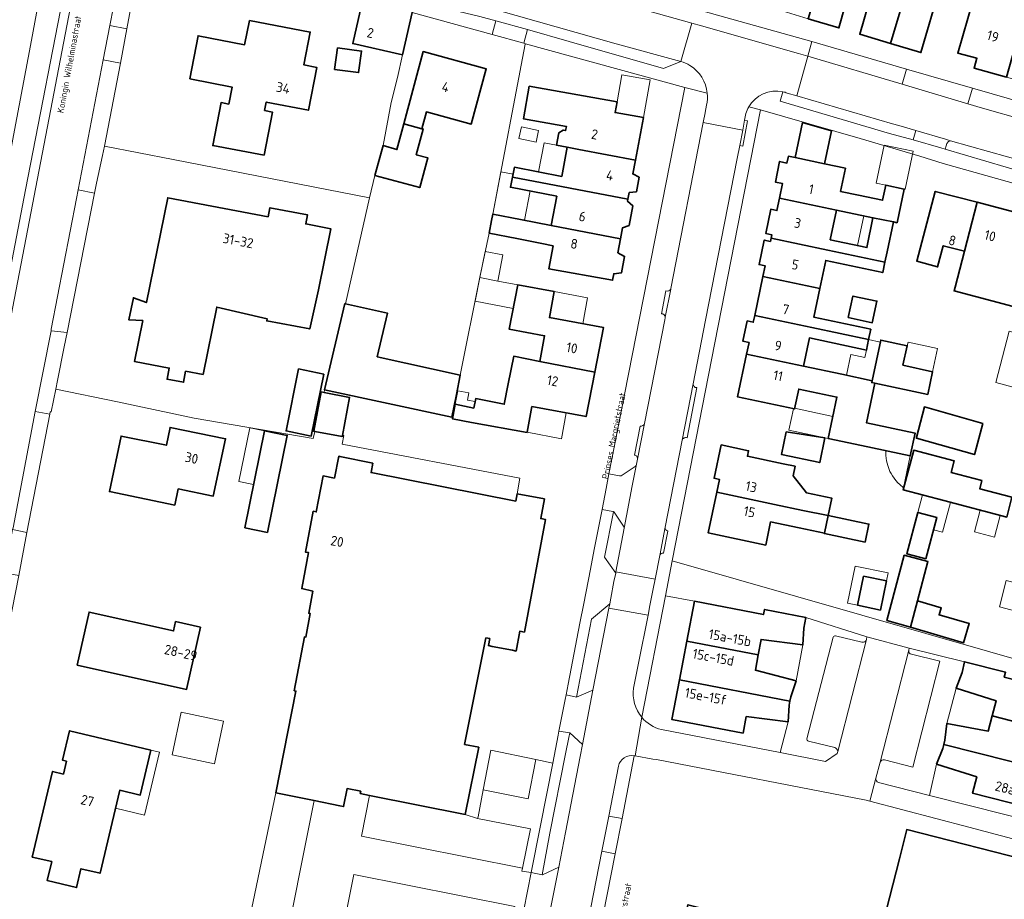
# Model space of a CAD drawing. Header units: metres. Extents: x 149984 to 156489, y 469398 to 478068.
# Tile 497 of 656: x 154253 to 154388, y 473183 to 473304. Entities that reach past the tile are written whole.
import ezdxf
from ezdxf.enums import TextEntityAlignment as Align

# ---------------------------------------------------------------- set-up
doc = ezdxf.new("R2010")
doc.units = ezdxf.units.M
doc.header["$LTSCALE"] = 0.75
for name, color, linetype, lineweight in [('B-WE-GR-STRUIK-GV', 252, 'Continuous', 13), ('B-WE-OG-BEBOUWING-GV', 6, 'Continuous', 35), ('B-WE-OG-BEBOUWING-T18', 1, 'Continuous', 18), ('B-WE-OG-BEBOUWING_LUIFEL-GV', 6, 'Continuous', 18), ('B-WE-OG-BEBOUWING_OVERBOUWING-GV', 6, 'Continuous', 18), ('B-WE-OG-TERREIN_ERF-GV', 252, 'Continuous', 18), ('B-WE-OG-TERREIN_OEVER-GV', 252, 'Continuous', 18), ('B-WE-OG-TOPOGRAFIE-T18', 7, 'Continuous', 18), ('B-WE-OG-WATER-GV', 252, 'Continuous', 18), ('B-WE-VH-OPENVERHARDING_BETONSTRAATSTEEN-GV', 252, 'Continuous', 18), ('B-WE-VH-OPENVERHARDING_STRAATBAKSTEEN-GV', 252, 'Continuous', 18), ('B-WE-VH-OPENVERHARDING_TEGEL-GV', 252, 'Continuous', 18)]:
    doc.layers.add(name, color=color, linetype=linetype, lineweight=lineweight)
doc.styles.add('NLCS-ISO-M500-T18', font='NLCS-ISO.ttf', dxfattribs={"height": 0.9})
doc.styles.add('NLCS-ISO-M750-T18', font='NLCS-ISO.ttf', dxfattribs={"height": 1.35})

msp = doc.modelspace()

# ---------------------------------------------------------------- linework, layer by layer
at = {"layer": 'B-WE-GR-STRUIK-GV', "flags": 128}
for points in [[(154358.022, 473293.822), (154357.65, 473292.53), (154372.714, 473288.105), (154375.939, 473287.198), (154376.296, 473288.492), (154373.967, 473289.178), (154373.109, 473289.429), (154359.953, 473293.279)], [(154359.953, 473293.279), (154358.635, 473293.646)]]:
    msp.add_lwpolyline(points, dxfattribs=at)
at = {"layer": 'B-WE-GR-STRUIK-GV'}
msp.add_lwpolyline([(154358.635, 473293.646, 0.039199), (154358.022, 473293.822)], format="xyb", dxfattribs=at)
at = {"layer": 'B-WE-GR-STRUIK-GV', "flags": 128}
msp.add_lwpolyline([(154381.082, 473287.092), (154380.814, 473286.968), (154380.579, 473286.703), (154380.459, 473286.37), (154380.336, 473285.953), (154391.544, 473282.642), (154391.806, 473283.276), (154391.816, 473283.733), (154391.667, 473284.104), (154391.517, 473284.146)], close=True, dxfattribs=at)
at = {"layer": 'B-WE-OG-BEBOUWING-GV', "flags": 128}
for points in [[(154365.758, 473317.97), (154361.534, 473303.854), (154365.745, 473302.594), (154368.229, 473311.557), (154365.226, 473312.437), (154365.561, 473313.641), (154366.349, 473313.411), (154367.48, 473317.466)], [(154372.815, 473300.479), (154377.504, 473316.142), (154375.295, 473316.808), (154373.727, 473311.234), (154374.521, 473310.995), (154374.177, 473309.773), (154371.2, 473310.671), (154368.61, 473301.737)], [(154377.504, 473316.142), (154372.815, 473300.479), (154377.021, 473299.22), (154379.605, 473308.135), (154377.595, 473308.741), (154379.508, 473315.538)], [(154388.781, 473295.833), (154393.228, 473311.665), (154389.692, 473312.658), (154389.419, 473311.687), (154387.624, 473305.296), (154384.13, 473306.29), (154382.078, 473299.149), (154384.701, 473298.432), (154384.315, 473297.087)], [(154307.426, 473306.201), (154306.988, 473306.314), (154300.621, 473307.951), (154298.91, 473300.442), (154305.731, 473298.89), (154307.083, 473304.723)], [(154286.797, 473291.231), (154287.023, 473292.399), (154292.814, 473291.277), (154293.957, 473297.177), (154292.192, 473297.517), (154293.067, 473302.032), (154284.723, 473303.608), (154284.04, 473300.287), (154277.658, 473301.518), (154276.529, 473295.624), (154282.317, 473294.475), (154281.862, 473292.12), (154280.801, 473292.329), (154279.661, 473286.428), (154286.731, 473285.122), (154287.878, 473291.022)], [(154296.818, 473299.873), (154296.416, 473296.9), (154299.711, 473296.454), (154300.113, 473299.427)], [(154308.42, 473288.736), (154309.046, 473291.043), (154315.196, 473289.373), (154317.263, 473296.987), (154308.592, 473299.342), (154305.93, 473289.403)], [(154329.977, 473285.892), (154337.756, 473284.412), (154338.872, 473290.277), (154334.974, 473290.971), (154335.253, 473292.445), (154323.182, 473294.589), (154322.384, 473290.089), (154328.284, 473289.06), (154328.176, 473288.493), (154327.84, 473288.557), (154327.256, 473288.16), (154326.934, 473286.471), (154328.386, 473286.195), (154328.602, 473286.154)], [(154303.074, 473286.417), (154301.965, 473282.335), (154308.116, 473280.655), (154309.245, 473284.722), (154307.636, 473285.168), (154308.596, 473288.689), (154308.42, 473288.736), (154305.93, 473289.403), (154304.992, 473285.886)], [(154359.728, 473284.772), (154363.774, 473283.917), (154364.732, 473288.45), (154360.747, 473289.587)], [(154336.739, 473279.064), (154336.912, 473279.975), (154337.897, 473280.077), (154338.277, 473282.072), (154337.397, 473282.523), (154337.756, 473284.412), (154329.977, 473285.892), (154328.602, 473286.154), (154328.386, 473286.195), (154327.634, 473282.192), (154321.125, 473283.459), (154320.858, 473282.084)], [(154357.575, 473279.18), (154365.389, 473277.527), (154370.419, 473276.5), (154373.234, 473275.926), (154373.727, 473275.825), (154374.726, 473280.447), (154372.172, 473280.987), (154371.733, 473278.901), (154368.426, 473279.599), (154365.959, 473280.118), (154366.634, 473283.312), (154363.774, 473283.917), (154359.728, 473284.772), (154358.799, 473284.969), (154358.589, 473284.032), (154357.582, 473284.245), (154357, 473281.417), (154358.004, 473281.205)], [(154320.858, 473282.084), (154320.59, 473280.709), (154326.949, 473279.471), (154326.166, 473275.447), (154335.705, 473273.626), (154335.99, 473275.125), (154336.891, 473275.45), (154337.418, 473278.134), (154336.688, 473278.793), (154336.739, 473279.064)], [(154278.339, 473254.959), (154280.213, 473264.221), (154287.143, 473262.619), (154287.086, 473262.336), (154292.99, 473261.215), (154294.181, 473266.601), (154295.88, 473274.998), (154292.453, 473275.649), (154292.692, 473276.896), (154287.513, 473277.881), (154287.274, 473276.634), (154273.472, 473279.257), (154270.558, 473264.849), (154268.76, 473265.5), (154268.146, 473262.462), (154270.053, 473262.36), (154268.913, 473256.724), (154273.68, 473255.832), (154273.394, 473254.313), (154275.646, 473253.892), (154275.932, 473255.41)], [(154382.983, 473271.905), (154384.728, 473278.63), (154378.979, 473280.122), (154376.428, 473270.526), (154379.303, 473269.74), (154380.079, 473272.659)], [(154372.065, 473270.402), (154372.366, 473271.826), (154373.234, 473275.926), (154370.419, 473276.5), (154369.585, 473272.414), (154364.537, 473273.482), (154365.389, 473277.527), (154357.575, 473279.18), (154357.218, 473277.494), (154356.376, 473277.672), (154355.675, 473274.356), (154356.516, 473274.178), (154356.418, 473273.716), (154364.237, 473272.058)], [(154390.314, 473275.959), (154390.622, 473277.1), (154384.728, 473278.63), (154382.983, 473271.905), (154381.697, 473266.96), (154381.563, 473266.445), (154389.672, 473264.298), (154391.223, 473270.158), (154391.81, 473270.003), (154393.182, 473275.185)], [(154317.658, 473274.404), (154321.456, 473273.66), (154324.888, 473272.987), (154326.451, 473272.633), (154325.86, 473269.488), (154334.619, 473267.918), (154334.787, 473268.803), (154335.851, 473268.932), (154336.284, 473271.188), (154335.339, 473271.702), (154335.705, 473273.626), (154326.166, 473275.447), (154321.948, 473276.267), (154318.154, 473277.004), (154317.989, 473276.136)], [(154355.297, 473268.415), (154363.121, 473266.759), (154363.937, 473270.634), (154371.764, 473268.978), (154372.065, 473270.402), (154364.237, 473272.058), (154356.418, 473273.716), (154356.319, 473273.249), (154355.468, 473273.429), (154354.758, 473270.073), (154355.61, 473269.893)], [(154321.589, 473267.273), (154320.414, 473261.175), (154325.282, 473260.278), (154324.613, 473256.767), (154332.183, 473255.287), (154333.38, 473261.405), (154325.946, 473262.776), (154326.604, 473266.346)], [(154363.121, 473266.759), (154355.297, 473268.415), (154354.165, 473263.063), (154361.993, 473261.407), (154369.821, 473259.751), (154370.122, 473261.175), (154362.293, 473262.831)], [(154367.026, 473262.781), (154370.33, 473262.081), (154370.957, 473265.043), (154367.654, 473265.743)], [(154297.912, 473264.689), (154297.829, 473264.707), (154295.045, 473252.861), (154312.548, 473249.107), (154313.154, 473252.191), (154313.683, 473254.886), (154302.286, 473257.398), (154303.677, 473263.41)], [(154353.042, 473257.754), (154360.875, 473256.098), (154361.693, 473259.983), (154369.52, 473258.327), (154369.821, 473259.751), (154361.993, 473261.407), (154354.165, 473263.063), (154353.971, 473262.145), (154353.141, 473262.32), (154352.552, 473259.531), (154353.38, 473259.356)], [(154370.297, 473254.106), (154370.244, 473253.858), (154370.661, 473253.769), (154377.951, 473252.225), (154378.277, 473253.775), (154378.611, 473255.338), (154374.534, 473256.259), (154375.134, 473258.916), (154371.48, 473259.69)], [(154366.139, 473254.985), (154360.875, 473256.098), (154353.042, 473257.754), (154351.8, 473251.882), (154359.637, 473250.224), (154360.213, 473252.959), (154365.475, 473251.847), (154364.272, 473246.156), (154368.847, 473245.189), (154375.538, 473243.774), (154376.201, 473246.91), (154369.51, 473248.324), (154370.661, 473253.769), (154370.244, 473253.858), (154370.297, 473254.106)], [(154332.183, 473255.287), (154324.613, 473256.767), (154321.042, 473257.475), (154320.293, 473253.698), (154319.731, 473250.863), (154315.811, 473251.66), (154315.534, 473250.344), (154313.007, 473250.876), (154312.633, 473248.865), (154315.24, 473248.384), (154322.867, 473247.009), (154322.873, 473247.042), (154323.545, 473250.555), (154330.987, 473249.169)], [(154291.455, 473255.724), (154289.74, 473247.214), (154293.204, 473246.485), (154294.919, 473254.995)], [(154293.71, 473247.128), (154297.451, 473246.419), (154297.484, 473246.594), (154298.474, 473251.821), (154294.958, 473252.487), (154294.58, 473252.559), (154293.557, 473247.157)], [(154385.501, 473248.242), (154377.502, 473250.495), (154376.411, 473246.291), (154376.385, 473246.191), (154384.362, 473243.944), (154384.405, 473244.106)], [(154274.454, 473237.021), (154274.929, 473239.241), (154279.729, 473238.253), (154281.421, 473246.123), (154273.802, 473247.678), (154273.289, 473245.233), (154267.067, 473246.503), (154265.463, 473238.872)], [(154284.058, 473233.889), (154287.176, 473233.248), (154289.916, 473246.582), (154286.798, 473247.223)], [(154358.497, 473247.085), (154357.839, 473243.975), (154363.102, 473242.863), (154363.818, 473246.252)], [(154348.942, 473238.804), (154356.864, 473237.111), (154360.792, 473236.286), (154364.257, 473235.56), (154364.765, 473237.983), (154361.3, 473238.709), (154359.447, 473241.029), (154359.724, 473242.35), (154358.058, 473242.7), (154353.167, 473243.726), (154353.329, 473244.479), (154349.566, 473245.285), (154348.583, 473240.692), (154349.312, 473240.536)], [(154381.174, 473241.475), (154381.598, 473243.09), (154376.029, 473244.553), (154374.593, 473239.086), (154380.162, 473237.623), (154388.806, 473235.351), (154389.529, 473238.101), (154385.095, 473239.266), (154385.384, 473240.369)], [(154317.199, 473218.758), (154317.752, 473218.65), (154317.566, 473217.688), (154318.057, 473217.592), (154320.86, 473217.046), (154321.354, 473216.95), (154321.859, 473219.673), (154322.517, 473219.544), (154325.388, 473235.029), (154324.742, 473235.147), (154325.247, 473237.869), (154321.495, 473238.534), (154321.326, 473237.569), (154301.428, 473241.486), (154301.656, 473242.756), (154297.127, 473243.691), (154296.975, 473243.723), (154296.384, 473240.721), (154294.822, 473241.017), (154293.883, 473236.075), (154293.479, 473236.151), (154292.414, 473230.551), (154292.835, 473230.47), (154291.896, 473225.528), (154293.434, 473225.167), (154292.86, 473222.151), (154293.056, 473222.114), (154292.473, 473218.857), (154292.257, 473218.897), (154290.867, 473211.486), (154291.102, 473211.442), (154288.348, 473197.435), (154293.589, 473196.384), (154297.154, 473195.669), (154297.64, 473195.572), (154298.133, 473198.044), (154300.005, 473197.678), (154299.942, 473197.356), (154301.204, 473197.104), (154314.379, 473194.478), (154316.24, 473203.712), (154314.278, 473204.103)], [(154360.285, 473233.864), (154363.75, 473233.138), (154364.257, 473235.56), (154360.792, 473236.286), (154356.864, 473237.111), (154348.942, 473238.804), (154347.746, 473233.206), (154355.67, 473231.522), (154356.347, 473234.689)], [(154376.591, 473236.003), (154375.094, 473230.307), (154377.686, 473229.626), (154379.183, 473235.322)], [(154364.257, 473235.56), (154363.75, 473233.138), (154363.742, 473233.098), (154369.344, 473231.925), (154369.859, 473234.387)], [(154375.579, 473220.249), (154376.535, 473223.834), (154377.982, 473229.244), (154374.727, 473230.114), (154372.326, 473221.14)], [(154371.435, 473222.579), (154372.267, 473226.58), (154369.137, 473227.231), (154368.305, 473223.23)], [(154354.649, 473216.424), (154355.042, 473218.541), (154360.785, 473217.781), (154360.939, 473220.082), (154361.206, 473221.547), (154355.52, 473222.665), (154355.369, 473221.953), (154345.882, 473223.785), (154344.828, 473218.315)], [(154376.535, 473223.834), (154375.579, 473220.249), (154382.868, 473218.088), (154383.648, 473220.716), (154379.517, 473221.913), (154379.8, 473222.866)], [(154261.026, 473214.984), (154276.065, 473211.669), (154277.981, 473220.228), (154274.567, 473220.989), (154274.284, 473219.721), (154262.668, 473222.313)], [(154354.649, 473216.424), (154344.828, 473218.315), (154343.804, 473213.001), (154359.008, 473210.072), (154359.119, 473210.654), (154359.848, 473212.837), (154354.255, 473214.306)], [(154400.986, 473210.141), (154388.469, 473213.337), (154388.66, 473214.04), (154383.007, 473215.474), (154382.665, 473214.005), (154381.847, 473211.845), (154387.346, 473210.108), (154386.808, 473208.023), (154396.502, 473205.541), (154397.188, 473208.246), (154400.624, 473207.62)], [(154343.804, 473213.001), (154342.756, 473207.558), (154352.569, 473205.666), (154353.009, 473207.931), (154358.761, 473207.201), (154358.896, 473209.49), (154359.008, 473210.072)], [(154398.315, 473199.514), (154399.124, 473201.728), (154395.816, 473202.836), (154396.502, 473205.541), (154386.808, 473208.023), (154386.269, 473205.937), (154380.585, 473206.97), (154380.31, 473204.688), (154380.163, 473204.111)], [(154254.852, 473188.633), (154257.529, 473187.998), (154256.912, 473185.395), (154260.94, 473184.44), (154261.554, 473187.028), (154264.181, 473186.405), (154266.888, 473197.818), (154269.691, 473197.153), (154271.154, 473203.322), (154259.991, 473205.985), (154259.026, 473201.928), (154259.545, 473201.805), (154259.127, 473200.044), (154257.642, 473200.396)], [(154398.315, 473199.514), (154380.163, 473204.111), (154380.016, 473203.533), (154379.163, 473201.386), (154384.674, 473199.648), (154384.108, 473197.393), (154393.802, 473194.923), (154394.534, 473197.797), (154397.973, 473197.164)], [(154388.952, 473177.476), (154389.752, 473180.624), (154391.07, 473180.289), (154392.99, 473187.849), (154375.069, 473192.401), (154374.053, 473188.401), (154371.778, 473179.443), (154372.34, 473179.3), (154371.343, 473175.374), (154344.98, 473182.071), (154340.376, 473163.236), (154344.302, 473162.242), (154356.477, 473159.157), (154384.105, 473152.161), (154390.271, 473177.14)]]:
    msp.add_lwpolyline(points, close=True, dxfattribs=at)
at = {"layer": 'B-WE-OG-BEBOUWING_LUIFEL-GV', "flags": 128}
for points in [[(154335.253, 473292.445), (154334.974, 473290.971), (154338.872, 473290.277), (154339.793, 473295.452), (154335.911, 473296.143)], [(154324.432, 473282.815), (154327.634, 473282.192), (154328.39, 473286.194), (154326.934, 473286.471), (154325.209, 473286.807)], [(154372.172, 473280.987), (154374.726, 473280.447), (154374.844, 473280.422), (154375.951, 473285.658), (154371.945, 473286.505), (154370.838, 473281.269)], [(154318.154, 473277.004), (154322.501, 473276.159), (154323.283, 473280.185), (154320.59, 473280.709), (154320.94, 473282.507), (154319.286, 473282.828)], [(154369.585, 473272.414), (154370.419, 473276.5), (154369.157, 473276.758), (154368.295, 473272.687)], [(154318.853, 473267.8), (154316.368, 473268.279), (154315.72, 473265.051), (154320.966, 473264.04), (154321.589, 473267.273)], [(154330.54, 473261.929), (154331.198, 473265.499), (154326.604, 473266.346), (154325.946, 473262.776)], [(154387.311, 473253.863), (154390.207, 473253.091), (154390.705, 473255.065), (154391.417, 473255.638), (154396.1, 473254.402), (154397.28, 473258.708), (154389.133, 473260.919)], [(154369.821, 473259.751), (154369.52, 473258.327), (154369.305, 473257.311), (154367.375, 473257.719), (154366.769, 473254.852), (154370.297, 473254.106), (154371.421, 473259.412)], [(154375.134, 473258.916), (154374.534, 473256.259), (154378.611, 473255.338), (154379.292, 473258.545), (154375.244, 473259.403)], [(154313.007, 473250.876), (154315.534, 473250.344), (154315.72, 473251.227), (154314.675, 473251.421), (154314.861, 473252.42), (154313.346, 473252.702)], [(154322.873, 473247.042), (154327.597, 473246.128), (154328.258, 473249.677), (154323.545, 473250.555)], [(154364.272, 473246.156), (154364.916, 473249.203), (154359.656, 473250.315), (154359.637, 473250.224), (154359.484, 473250.256), (154358.859, 473247.301)], [(154286.798, 473247.223), (154284.783, 473247.637), (154283.266, 473240.254), (154285.281, 473239.84)], [(154378.731, 473233.603), (154379.981, 473233.274), (154381.062, 473237.386), (154377.22, 473238.396), (154376.591, 473236.003), (154379.183, 473235.322)], [(154368.305, 473223.23), (154369.137, 473227.231), (154372.267, 473226.58), (154372.498, 473227.689), (154367.992, 473228.626), (154366.93, 473223.516)], [(154391.982, 473225.805), (154388.733, 473226.645), (154387.796, 473223.024), (154390.035, 473222.445), (154392.668, 473221.764), (154393.622, 473225.371)], [(154271.154, 473203.322), (154269.691, 473197.153), (154266.888, 473197.818), (154266.3, 473195.338), (154270.294, 473194.391), (154272.345, 473203.039)]]:
    msp.add_lwpolyline(points, close=True, dxfattribs=at)
at = {"layer": 'B-WE-OG-BEBOUWING_OVERBOUWING-GV', "flags": 128}
for points in [[(154322.103, 473289.025), (154321.747, 473287.386), (154324.103, 473286.874), (154324.459, 473288.513)], [(154316.368, 473268.279), (154318.853, 473267.8), (154319.546, 473271.396), (154317.121, 473271.863)], [(154374.1, 473239.824), (154374.614, 473239.404), (154375.538, 473243.774), (154372.182, 473244.484), (154372.186, 473243.808), (154372.283, 473243.103), (154372.447, 473242.438), (154372.759, 473241.636), (154372.912, 473241.338), (154373.097, 473241.023), (154373.325, 473240.689), (154373.546, 473240.406), (154373.854, 473240.063)], [(154385.146, 473236.313), (154384.362, 473233.329), (154387.114, 473232.606), (154387.898, 473235.59)], [(154274.107, 473202.691), (154279.905, 473201.462), (154281.143, 473207.301), (154275.345, 473208.53)]]:
    msp.add_lwpolyline(points, close=True, dxfattribs=at)
at = {"layer": 'B-WE-OG-TERREIN_ERF-GV', "flags": 128}
for points in [[(154279.434, 473366.423), (154278.277, 473360.209), (154277.036, 473353.271), (154276.151, 473348.463), (154275.247, 473343.545), (154274.064, 473337.117), (154272.631, 473329.263), (154272.242, 473327.445), (154272.632, 473325.978), (154273.141, 473325.001), (154274.12, 473324.388), (154279.022, 473322.988), (154287.062, 473321.018), (154291.507, 473319.959), (154301.566, 473317.294), (154308.215, 473315.532), (154316.825, 473313.293), (154323.954, 473311.44), (154331.936, 473309.191), (154336.064, 473308.028), (154362.023, 473300.715), (154375.042, 473296.952), (154384.105, 473294.333), (154391.895, 473292.082)], [(154268.724, 473307.181), (154267.875, 473302.477), (154266.996, 473297.759), (154264.791, 473286.347), (154274.217, 473284.512), (154301.234, 473279.25), (154301.965, 473282.335), (154303.074, 473286.417), (154304.195, 473292.361), (154305.072, 473295.8), (154305.731, 473298.89), (154298.91, 473300.442), (154300.621, 473307.951)], [(154258.076, 473252.964), (154257.433, 473249.819), (154257.334, 473249.836), (154257.273, 473249.493), (154254.13, 473233.256), (154253.026, 473227.344), (154252.108, 473222.636), (154248.308, 473203.219), (154244.761, 473184.612), (154243.701, 473179.125), (154237.552, 473148.474)], [(154283.671, 473175.041), (154288.348, 473197.435), (154291.102, 473211.442), (154290.867, 473211.486), (154292.257, 473218.897), (154292.473, 473218.857), (154293.056, 473222.114), (154292.86, 473222.151), (154293.434, 473225.167), (154291.896, 473225.528), (154292.835, 473230.47), (154292.414, 473230.551), (154293.479, 473236.151), (154293.883, 473236.075), (154294.822, 473241.017), (154296.384, 473240.721), (154296.975, 473243.723), (154297.127, 473243.691), (154301.656, 473242.756), (154301.428, 473241.486), (154321.326, 473237.569), (154321.495, 473238.534), (154321.873, 473240.689), (154297.443, 473245.386), (154297.662, 473246.56), (154297.484, 473246.594), (154297.451, 473246.419), (154293.71, 473247.128), (154293.48, 473246.14), (154277.129, 473248.979), (154266.561, 473251.19), (154258.076, 473252.964)], [(154341.348, 473206.148), (154357.675, 473202.98), (154358.761, 473207.201), (154353.009, 473207.931), (154352.569, 473205.666), (154342.756, 473207.558), (154343.804, 473213.001), (154344.828, 473218.315), (154345.882, 473223.785), (154341.892, 473224.555), (154338.625, 473207.858)], [(154398.647, 473188.749), (154383.583, 473192.743), (154369.99, 473196.301), (154369.5, 473196.454), (154340.658, 473202.025), (154340.169, 473202.087), (154337.739, 473202.542), (154337.619, 473202.565), (154337.615, 473202.544), (154335.929, 473193.913), (154334.97, 473189.049), (154329.517, 473161.33), (154328.712, 473157.258), (154326.758, 473147.471), (154325.813, 473142.632), (154321.99, 473122.891)], [(154322.412, 473181.358), (154323.438, 473186.486), (154322.16, 473186.708), (154322.242, 473187.116), (154300.107, 473191.505), (154301.204, 473197.104), (154299.942, 473197.356), (154300.005, 473197.678), (154298.133, 473198.044), (154297.64, 473195.572), (154297.154, 473195.669), (154293.589, 473196.384), (154289.008, 473173.443)]]:
    msp.add_lwpolyline(points, dxfattribs=at)
for points in [[(154361.534, 473303.854), (154357.325, 473305.113), (154359.795, 473314.028), (154362.789, 473313.151), (154363.122, 473314.345), (154362.153, 473314.628), (154363.286, 473318.693), (154365.758, 473317.97), (154367.48, 473317.466), (154366.349, 473313.411), (154365.561, 473313.641), (154365.226, 473312.437), (154368.229, 473311.557), (154365.745, 473302.594)], [(154377.504, 473316.142), (154379.508, 473315.538), (154377.595, 473308.741), (154379.605, 473308.135), (154377.021, 473299.22), (154372.815, 473300.479), (154368.61, 473301.737), (154371.2, 473310.671), (154374.177, 473309.773), (154374.521, 473310.995), (154373.727, 473311.234), (154375.295, 473316.808)], [(154393.228, 473311.665), (154396.101, 473310.855), (154397.577, 473315.934), (154399.957, 473315.243), (154398.482, 473310.163), (154396.783, 473310.657), (154395.797, 473307.158), (154394.841, 473307.428), (154394.065, 473304.675), (154393.756, 473303.578), (154396.249, 473302.875), (154395.05, 473298.599), (154394.093, 473297.594), (154393.249, 473294.578), (154388.781, 473295.833), (154384.315, 473297.087), (154384.701, 473298.432), (154382.078, 473299.149), (154384.13, 473306.29), (154387.624, 473305.296), (154389.419, 473311.687), (154389.692, 473312.658)], [(154316.382, 473268.351), (154317.658, 473274.404), (154317.989, 473276.136), (154318.154, 473277.004), (154322.607, 473300.351), (154322.617, 473300.428), (154322.406, 473300.486), (154318.071, 473301.685), (154307.083, 473304.723), (154305.731, 473298.89), (154305.072, 473295.8), (154304.195, 473292.361), (154303.074, 473286.417), (154304.992, 473285.886), (154305.93, 473289.403), (154308.592, 473299.342), (154317.263, 473296.987), (154315.196, 473289.373), (154309.046, 473291.043), (154308.42, 473288.736), (154308.596, 473288.689), (154307.636, 473285.168), (154309.245, 473284.722), (154308.116, 473280.655), (154301.965, 473282.335), (154301.234, 473279.25), (154297.912, 473264.689), (154303.677, 473263.41), (154302.286, 473257.398), (154313.683, 473254.886)], [(154286.797, 473291.231), (154287.878, 473291.022), (154286.731, 473285.122), (154279.661, 473286.428), (154280.801, 473292.329), (154281.862, 473292.12), (154282.317, 473294.475), (154276.529, 473295.624), (154277.658, 473301.518), (154284.04, 473300.287), (154284.723, 473303.608), (154293.067, 473302.032), (154292.192, 473297.517), (154293.957, 473297.177), (154292.814, 473291.277), (154287.023, 473292.399)], [(154336.912, 473279.975), (154336.739, 473279.064), (154336.688, 473278.793), (154337.418, 473278.134), (154336.891, 473275.45), (154335.99, 473275.125), (154335.705, 473273.626), (154335.339, 473271.702), (154336.284, 473271.188), (154335.851, 473268.932), (154334.787, 473268.803), (154334.619, 473267.918), (154325.86, 473269.488), (154326.451, 473272.633), (154324.888, 473272.987), (154321.456, 473273.66), (154317.658, 473274.404), (154316.382, 473268.351), (154313.683, 473254.886), (154313.154, 473252.191), (154312.548, 473249.107), (154295.045, 473252.861), (154294.958, 473252.487), (154298.474, 473251.821), (154297.484, 473246.594), (154297.662, 473246.56), (154297.443, 473245.386), (154321.873, 473240.689), (154321.495, 473238.534), (154325.247, 473237.869), (154324.742, 473235.147), (154325.388, 473235.029), (154322.517, 473219.544), (154321.859, 473219.673), (154321.354, 473216.95), (154320.86, 473217.046), (154318.057, 473217.592), (154317.566, 473217.688), (154317.752, 473218.65), (154317.199, 473218.758), (154314.278, 473204.103), (154316.24, 473203.712), (154314.379, 473194.478), (154316.046, 473193.906), (154316.13, 473194.141), (154316.823, 473197.852), (154317.886, 473203.328), (154324.09, 473202.035), (154326.4, 473201.541), (154327.148, 473205.393), (154327.253, 473205.933), (154328.098, 473210.286), (154328.224, 473210.933), (154328.511, 473212.411), (154330.137, 473220.782), (154330.665, 473223.497), (154331.581, 473228.213), (154332.101, 473230.888), (154333.174, 473236.412), (154333.731, 473239.279), (154334.128, 473241.323), (154334.759, 473244.53), (154344.578, 473294.408), (154322.641, 473300.421), (154322.617, 473300.428), (154322.607, 473300.351), (154318.154, 473277.004), (154321.948, 473276.267), (154326.166, 473275.447), (154326.949, 473279.471), (154320.59, 473280.709), (154320.858, 473282.084), (154321.125, 473283.459), (154327.634, 473282.192), (154328.386, 473286.195), (154326.934, 473286.471), (154327.256, 473288.16), (154327.84, 473288.557), (154328.176, 473288.493), (154328.284, 473289.06), (154322.384, 473290.089), (154323.182, 473294.589), (154335.253, 473292.445), (154334.974, 473290.971), (154338.872, 473290.277), (154337.756, 473284.412), (154337.397, 473282.523), (154338.277, 473282.072), (154337.897, 473280.077)], [(154296.818, 473299.873), (154300.113, 473299.427), (154299.711, 473296.454), (154296.416, 473296.9)], [(154343.695, 473233.77), (154342.83, 473229.348), (154403.777, 473211.909), (154404.869, 473215.859), (154405.051, 473216.558), (154407.872, 473227.378), (154409.728, 473234.501), (154410.14, 473236.08), (154413.236, 473248.441), (154415.44, 473257.24), (154415.667, 473258.093), (154419.54, 473272.64), (154396.19, 473279.45), (154380.09, 473283.96), (154376.85, 473284.98), (154368.66, 473287.39), (154354.978, 473291.342), (154347.368, 473252.529)], [(154373.234, 473275.926), (154372.366, 473271.826), (154372.065, 473270.402), (154371.764, 473268.978), (154363.937, 473270.634), (154363.121, 473266.759), (154362.293, 473262.831), (154370.122, 473261.175), (154369.821, 473259.751), (154369.52, 473258.327), (154361.693, 473259.983), (154360.875, 473256.098), (154366.139, 473254.985), (154370.297, 473254.106), (154371.48, 473259.69), (154375.134, 473258.916), (154374.534, 473256.259), (154378.611, 473255.338), (154378.277, 473253.775), (154377.951, 473252.225), (154370.661, 473253.769), (154369.51, 473248.324), (154376.201, 473246.91), (154375.538, 473243.774), (154368.847, 473245.189), (154364.272, 473246.156), (154365.475, 473251.847), (154360.213, 473252.959), (154359.637, 473250.224), (154351.8, 473251.882), (154353.042, 473257.754), (154353.38, 473259.356), (154352.552, 473259.531), (154353.141, 473262.32), (154353.971, 473262.145), (154354.165, 473263.063), (154355.297, 473268.415), (154355.61, 473269.893), (154354.758, 473270.073), (154355.468, 473273.429), (154356.319, 473273.249), (154356.418, 473273.716), (154356.516, 473274.178), (154355.675, 473274.356), (154356.376, 473277.672), (154357.218, 473277.494), (154357.575, 473279.18), (154358.004, 473281.205), (154357, 473281.417), (154357.582, 473284.245), (154358.589, 473284.032), (154358.799, 473284.969), (154359.728, 473284.772), (154360.747, 473289.587), (154364.732, 473288.45), (154363.774, 473283.917), (154366.634, 473283.312), (154365.959, 473280.118), (154368.426, 473279.599), (154371.733, 473278.901), (154372.172, 473280.987), (154374.726, 473280.447), (154373.727, 473275.825)], [(154295.045, 473252.861), (154297.829, 473264.707), (154297.912, 473264.689), (154301.234, 473279.25), (154274.217, 473284.512), (154264.791, 473286.347), (154264.518, 473285.075), (154263.702, 473281.281), (154263.406, 473279.905), (154259.66, 473260.713), (154259.262, 473258.767), (154258.316, 473254.14), (154258.076, 473252.964), (154266.561, 473251.19), (154277.129, 473248.979), (154293.48, 473246.14), (154293.71, 473247.128), (154293.557, 473247.157), (154294.58, 473252.559), (154294.958, 473252.487)], [(154278.339, 473254.959), (154275.932, 473255.41), (154275.646, 473253.892), (154273.394, 473254.313), (154273.68, 473255.832), (154268.913, 473256.724), (154270.053, 473262.36), (154268.146, 473262.462), (154268.76, 473265.5), (154270.558, 473264.849), (154273.472, 473279.257), (154287.274, 473276.634), (154287.513, 473277.881), (154292.692, 473276.896), (154292.453, 473275.649), (154295.88, 473274.998), (154294.181, 473266.601), (154292.99, 473261.215), (154287.086, 473262.336), (154287.143, 473262.619), (154280.213, 473264.221)], [(154384.728, 473278.63), (154390.622, 473277.1), (154390.314, 473275.959), (154393.182, 473275.185), (154391.81, 473270.003), (154391.223, 473270.158), (154389.672, 473264.298), (154381.563, 473266.445), (154381.697, 473266.96), (154382.983, 473271.905), (154380.079, 473272.659), (154379.303, 473269.74), (154376.428, 473270.526), (154378.979, 473280.122)], [(154369.585, 473272.414), (154370.419, 473276.5), (154365.389, 473277.527), (154364.537, 473273.482)], [(154325.946, 473262.776), (154333.38, 473261.405), (154332.183, 473255.287), (154330.987, 473249.169), (154323.545, 473250.555), (154322.873, 473247.042), (154322.867, 473247.009), (154315.24, 473248.384), (154312.633, 473248.865), (154313.007, 473250.876), (154315.534, 473250.344), (154315.811, 473251.66), (154319.731, 473250.863), (154320.293, 473253.698), (154321.042, 473257.475), (154324.613, 473256.767), (154325.282, 473260.278), (154320.414, 473261.175), (154321.589, 473267.273), (154326.604, 473266.346)], [(154367.026, 473262.781), (154367.654, 473265.743), (154370.957, 473265.043), (154370.33, 473262.081)], [(154291.455, 473255.724), (154294.919, 473254.995), (154293.204, 473246.485), (154289.74, 473247.214)], [(154377.502, 473250.495), (154385.501, 473248.242), (154384.405, 473244.106), (154384.362, 473243.944), (154376.385, 473246.191), (154376.411, 473246.291)], [(154274.454, 473237.021), (154265.463, 473238.872), (154267.067, 473246.503), (154273.289, 473245.233), (154273.802, 473247.678), (154281.421, 473246.123), (154279.729, 473238.253), (154274.929, 473239.241)], [(154286.798, 473247.223), (154289.916, 473246.582), (154287.176, 473233.248), (154284.058, 473233.889)], [(154358.497, 473247.085), (154363.818, 473246.252), (154363.102, 473242.863), (154357.839, 473243.975)], [(154360.285, 473233.864), (154356.347, 473234.689), (154355.67, 473231.522), (154347.746, 473233.206), (154348.942, 473238.804), (154349.312, 473240.536), (154348.583, 473240.692), (154349.566, 473245.285), (154353.329, 473244.479), (154353.167, 473243.726), (154358.058, 473242.7), (154359.724, 473242.35), (154359.447, 473241.029), (154361.3, 473238.709), (154364.765, 473237.983), (154364.257, 473235.56), (154369.859, 473234.387), (154369.344, 473231.925), (154363.742, 473233.098), (154363.75, 473233.138)], [(154381.598, 473243.09), (154381.174, 473241.475), (154385.384, 473240.369), (154385.095, 473239.266), (154389.529, 473238.101), (154388.806, 473235.351), (154380.162, 473237.623), (154374.593, 473239.086), (154376.029, 473244.553)], [(154379.183, 473235.322), (154377.686, 473229.626), (154375.094, 473230.307), (154376.591, 473236.003)], [(154376.535, 473223.834), (154379.8, 473222.866), (154379.517, 473221.913), (154383.648, 473220.716), (154382.868, 473218.088), (154375.579, 473220.249), (154372.326, 473221.14), (154374.727, 473230.114), (154377.982, 473229.244)], [(154372.267, 473226.58), (154371.435, 473222.579), (154368.305, 473223.23), (154369.137, 473227.231)], [(154261.026, 473214.984), (154262.668, 473222.313), (154274.284, 473219.721), (154274.567, 473220.989), (154277.981, 473220.228), (154276.065, 473211.669)], [(154360.785, 473217.781), (154355.042, 473218.541), (154354.649, 473216.424), (154354.255, 473214.306), (154359.848, 473212.837)], [(154380.585, 473206.97), (154386.269, 473205.937), (154386.808, 473208.023), (154387.346, 473210.108), (154381.847, 473211.845)], [(154396.502, 473205.541), (154395.816, 473202.836), (154399.124, 473201.728), (154398.315, 473199.514), (154397.973, 473197.164), (154394.534, 473197.797), (154393.802, 473194.923), (154384.108, 473197.393), (154384.674, 473199.648), (154379.163, 473201.386), (154378.179, 473197.095), (154399.274, 473191.771), (154399.75, 473194.07), (154400.54, 473198.31), (154401.67, 473202.82), (154402.94, 473208.07), (154403.263, 473209.559), (154400.986, 473210.141), (154400.624, 473207.62), (154397.188, 473208.246)], [(154257.529, 473187.998), (154254.852, 473188.633), (154257.642, 473200.396), (154259.127, 473200.044), (154259.545, 473201.805), (154259.026, 473201.928), (154259.991, 473205.985), (154271.154, 473203.322), (154269.691, 473197.153), (154266.888, 473197.818), (154264.181, 473186.405), (154261.554, 473187.028), (154260.94, 473184.44), (154256.912, 473185.395)], [(154316.823, 473197.852), (154323.007, 473196.616), (154324.09, 473202.035), (154317.886, 473203.328)], [(154324.09, 473202.035), (154323.007, 473196.616), (154316.823, 473197.852), (154316.13, 473194.141), (154316.046, 473193.906), (154323.325, 473192.514), (154322.242, 473187.116), (154322.16, 473186.708), (154323.438, 473186.486), (154324.732, 473192.957), (154326.4, 473201.541)], [(154374.053, 473188.401), (154375.069, 473192.401), (154392.99, 473187.849), (154391.07, 473180.289), (154389.752, 473180.624), (154388.952, 473177.476), (154390.271, 473177.14), (154384.105, 473152.161), (154356.477, 473159.157), (154344.302, 473162.242), (154340.376, 473163.236), (154344.98, 473182.071), (154371.343, 473175.374), (154372.34, 473179.3), (154371.778, 473179.443)], [(154319.134, 473171.479), (154297.007, 473175.902), (154299.047, 473186.253), (154321.195, 473181.849)]]:
    msp.add_lwpolyline(points, close=True, dxfattribs=at)
at = {"layer": 'B-WE-OG-TERREIN_ERF-GV'}
msp.add_lwpolyline([(154338.625, 473207.858, 0.1613694), (154341.348, 473206.148)], format="xyb", dxfattribs=at)
at = {"layer": 'B-WE-OG-TERREIN_OEVER-GV', "flags": 128}
msp.add_lwpolyline([(154232.299, 473167.647), (154253.942, 473280.325), (154259.74, 473310.259), (154265.124, 473339.385), (154270.439, 473367.965), (154273.71, 473385.533), (154273.563, 473386.513), (154273.567, 473386.531), (154273.602, 473386.521), (154273.64, 473386.51), (154274.08, 473388.79), (154274.002, 473388.798), (154271.423, 473389.053), (154270.989, 473387.239), (154259.26, 473325.13), (154257.106, 473313.571), (154254.75, 473300.93), (154252.27, 473287.82), (154249.54, 473272.87), (154240.97, 473227.25), (154238.41, 473213.43), (154235.05, 473195.56), (154232.12, 473179.87)], dxfattribs=at)
at = {"layer": 'B-WE-OG-WATER-GV', "flags": 128}
msp.add_lwpolyline([(154232.12, 473179.87), (154235.05, 473195.56), (154238.41, 473213.43), (154240.97, 473227.25), (154249.54, 473272.87), (154252.27, 473287.82), (154254.75, 473300.93), (154257.106, 473313.571), (154259.26, 473325.13), (154270.989, 473387.239), (154271.423, 473389.053), (154277.74, 473422.49)], dxfattribs=at)
at = {"layer": 'B-WE-VH-OPENVERHARDING_BETONSTRAATSTEEN-GV', "flags": 128}
for points in [[(154268.603, 473307.675), (154266.504, 473308.107), (154265.505, 473302.926), (154267.875, 473302.477), (154268.724, 473307.181), (154268.517, 473307.249)], [(154318.594, 473303.575), (154318.071, 473301.685), (154322.406, 473300.486), (154322.925, 473302.362)], [(154261.145, 473280.356), (154263.406, 473279.905), (154263.702, 473281.281), (154264.518, 473285.075), (154264.791, 473286.347), (154266.996, 473297.759), (154264.61, 473298.203)], [(154383.47, 473292.188), (154384.105, 473294.333), (154375.042, 473296.952), (154374.424, 473294.865)], [(154376.296, 473288.492), (154375.939, 473287.198), (154379.77, 473286.12), (154380.336, 473285.953), (154380.459, 473286.37), (154380.579, 473286.703), (154380.814, 473286.968), (154381.082, 473287.092), (154380.379, 473287.29)], [(154257.273, 473249.493), (154257.334, 473249.836), (154257.433, 473249.819), (154258.076, 473252.964), (154258.316, 473254.14), (154259.262, 473258.767), (154259.66, 473260.713), (154257.433, 473260.981), (154255.263, 473249.853)], [(154253.026, 473227.344), (154254.13, 473233.256), (154252.151, 473233.655), (154251.037, 473227.698)], [(154339.756, 473223.205), (154340.192, 473225.482), (154340.459, 473226.836), (154335.093, 473227.832), (154335.066, 473227.667), (154334.807, 473226.488), (154334.377, 473224.2), (154334.23, 473223.45), (154334.112, 473222.852), (154339.498, 473221.882)], [(154331.929, 473211.556), (154329.68, 473210.606), (154328.224, 473210.933), (154328.098, 473210.286), (154327.253, 473205.933), (154328.759, 473205.686), (154330.491, 473204.113)], [(154288.348, 473197.435), (154283.671, 473175.041), (154289.008, 473173.443), (154293.589, 473196.384)], [(154301.204, 473197.104), (154300.107, 473191.505), (154322.242, 473187.116), (154323.325, 473192.514), (154316.046, 473193.906), (154314.379, 473194.478)], [(154335.929, 473193.913), (154334.097, 473194.252), (154333.45, 473191.058), (154333.151, 473189.458), (154334.97, 473189.049)], [(154323.438, 473186.486), (154322.412, 473181.358), (154324.007, 473181.039), (154325.555, 473178.766), (154327.216, 473187.241), (154325.011, 473186.179), (154324.932, 473186.194)], [(154319.134, 473171.479), (154321.195, 473181.849), (154299.047, 473186.253), (154297.007, 473175.902)]]:
    msp.add_lwpolyline(points, close=True, dxfattribs=at)
for points in [[(154358.635, 473293.646), (154359.953, 473293.279), (154361.459, 473298.701), (154360.168, 473299.079), (154346.836, 473302.908), (154345.501, 473303.267), (154343.991, 473297.991)], [(154347.532, 473291.979), (154347.339, 473290.952), (154347.35, 473290.95), (154347.088, 473289.616), (154352.513, 473288.531), (154352.769, 473289.904)], [(154337.713, 473242.336), (154335.793, 473241.04)], [(154336.233, 473233.833), (154337.339, 473239.651), (154337.928, 473242.619)], [(154334.128, 473241.323), (154333.731, 473239.279), (154333.174, 473236.412), (154334.64, 473236.136)], [(154335.59, 473241.037), (154334.128, 473241.323)], [(154334.827, 473236.058), (154336.145, 473234.107)], [(154375.408, 473217.345), (154369.59, 473218.883), (154369.522, 473218.535), (154365.569, 473203.138), (154365.482, 473202.86), (154363.896, 473201.785), (154357.675, 473202.98), (154341.348, 473206.148)], [(154364.935, 473218.851), (154361.347, 473204.893)], [(154368.897, 473218.173), (154365.284, 473219.028)], [(154365.569, 473203.138), (154369.522, 473218.535)], [(154338.625, 473207.858), (154337.739, 473202.542), (154340.169, 473202.087), (154340.658, 473202.025), (154369.5, 473196.454), (154369.99, 473196.301), (154370.834, 473199.489), (154371.391, 473201.652), (154373.288, 473209.01), (154375.337, 473217.063), (154375.408, 473217.345)], [(154375.337, 473217.063), (154373.288, 473209.01), (154371.391, 473201.652)], [(154371.994, 473201.976), (154375.894, 473201.004), (154379.613, 473215.539), (154375.717, 473216.502)], [(154361.556, 473204.567), (154365.182, 473203.667)]]:
    msp.add_lwpolyline(points, dxfattribs=at)
at = {"layer": 'B-WE-VH-OPENVERHARDING_BETONSTRAATSTEEN-GV'}
for points in [[(154343.991, 473297.991, -0.0694437), (154345.257, 473297.441)], [(154345.257, 473297.441, -0.2368062), (154347.647, 473293.615)], [(154347.647, 473293.615, -0.0825402), (154347.532, 473291.979)], [(154353.343, 473291.739, -0.3241877), (154358.022, 473293.822)], [(154358.022, 473293.822, -0.039199), (154358.635, 473293.646)], [(154352.769, 473289.904, -0.1123488), (154353.343, 473291.739)], [(154337.928, 473242.619, -0.1851274), (154337.713, 473242.336)], [(154335.793, 473241.04, -0.1133497), (154335.59, 473241.037)], [(154334.64, 473236.136, -0.0719526), (154334.753, 473236.1)], [(154334.753, 473236.1, -0.0524866), (154334.827, 473236.058)], [(154336.145, 473234.107, -0.1670622), (154336.233, 473233.833)], [(154365.284, 473219.028, 0.4102923), (154364.935, 473218.851)], [(154369.522, 473218.535, -0.3901747), (154368.897, 473218.173)], [(154375.717, 473216.502, -0.3986838), (154375.337, 473217.063)], [(154341.348, 473206.148, -0.1613694), (154338.625, 473207.858)], [(154361.347, 473204.893, 0.4018619), (154361.556, 473204.567)], [(154365.182, 473203.667, -0.2926515), (154365.569, 473203.138)], [(154371.391, 473201.652, -0.3875543), (154371.994, 473201.976)]]:
    msp.add_lwpolyline(points, format="xyb", dxfattribs=at)
at = {"layer": 'B-WE-VH-OPENVERHARDING_STRAATBAKSTEEN-GV', "flags": 128}
for points in [[(154276.259, 473360.57), (154276.321, 473360.786), (154277.407, 473366.731), (154271.678, 473367.734), (154270.507, 473361.302), (154260.975, 473310.071), (154246.293, 473233.73), (154241.78, 473210.123), (154232.415, 473161.384)], [(154241.757, 473179.511), (154242.798, 473185.015), (154246.4, 473203.576), (154247.379, 473208.76), (154250.142, 473223.002), (154251.037, 473227.698), (154252.151, 473233.655), (154252.211, 473233.9), (154255.263, 473249.853), (154257.433, 473260.981), (154257.459, 473261.19), (154260.924, 473279.135), (154261.145, 473280.356), (154264.61, 473298.203), (154265.505, 473302.926), (154266.504, 473308.107), (154266.938, 473310.165), (154267.121, 473311.419)], [(154315.87, 473305.87), (154335.11, 473300.43), (154343.991, 473297.991), (154345.501, 473303.267), (154335.512, 473306.038)], [(154391.277, 473289.93), (154385.49, 473291.59), (154383.47, 473292.188), (154374.424, 473294.865), (154361.459, 473298.701), (154359.953, 473293.279), (154373.109, 473289.429), (154373.967, 473289.178), (154376.296, 473288.492), (154380.379, 473287.29), (154381.082, 473287.092), (154391.517, 473284.146)], [(154341.956, 473266.45), (154341.353, 473263.319)], [(154341.859, 473262.845), (154342.62, 473266.701)], [(154345.72, 473253.669), (154344.212, 473245.915)], [(154344.864, 473246.257), (154346.192, 473253.154)], [(154338.07, 473243.336), (154339.017, 473248.222)], [(154338.406, 473247.874), (154337.624, 473243.889)], [(154334.753, 473236.1), (154333.517, 473229.854), (154335.066, 473227.667), (154335.093, 473227.832), (154336.233, 473233.833)], [(154336.145, 473234.107), (154334.827, 473236.058)], [(154341.852, 473233.985), (154341.12, 473230.101)], [(154341.615, 473230.418), (154342.227, 473233.405)], [(154339.498, 473221.882), (154334.112, 473222.852), (154331.929, 473211.556), (154330.491, 473204.113), (154330.173, 473202.468), (154330.171, 473202.459), (154328.148, 473191.998), (154327.216, 473187.241), (154325.555, 473178.766), (154328.972, 473178.066), (154331.205, 473179.601), (154333.151, 473189.458), (154333.45, 473191.058), (154334.097, 473194.252), (154335.433, 473201.104), (154335.435, 473201.117)], [(154337.503, 473211.838), (154338.17, 473215.27), (154339.498, 473221.882)], [(154337.619, 473202.565), (154337.739, 473202.542), (154338.625, 473207.858)]]:
    msp.add_lwpolyline(points, dxfattribs=at)
for points in [[(154343.991, 473297.991), (154335.11, 473300.43), (154315.87, 473305.87), (154307.838, 473308.027), (154307.89, 473307.99), (154309.11, 473306.18), (154309.38, 473305.9), (154309.56, 473305.79), (154309.83, 473305.71), (154316.4, 473304.19), (154318.594, 473303.575), (154322.925, 473302.362), (154328.68, 473300.75), (154341.62, 473297)], [(154341.852, 473233.985), (154344.212, 473245.915), (154345.72, 473253.669), (154347.389, 473262.408), (154351.765, 473284.656), (154352.11, 473286.446), (154352.513, 473288.531), (154347.088, 473289.616), (154342.639, 473266.798), (154342.62, 473266.701), (154341.859, 473262.845), (154341.841, 473262.755), (154341.815, 473262.453), (154339.017, 473248.222), (154338.07, 473243.336), (154337.928, 473242.619), (154337.339, 473239.651), (154336.233, 473233.833), (154335.093, 473227.832), (154340.459, 473226.836), (154341.12, 473230.101)], [(154352.769, 473289.904), (154352.513, 473288.531), (154352.11, 473286.446), (154352.515, 473286.367), (154353.184, 473289.824)], [(154334.112, 473222.852), (154334.23, 473223.45), (154331.721, 473221.339), (154329.68, 473210.606), (154331.929, 473211.556)], [(154330.491, 473204.113), (154328.759, 473205.686), (154328.631, 473205.069), (154328.167, 473202.833), (154325.981, 473191.901), (154324.932, 473186.194), (154325.011, 473186.179), (154327.216, 473187.241), (154328.148, 473191.998), (154330.171, 473202.459), (154330.173, 473202.468)]]:
    msp.add_lwpolyline(points, close=True, dxfattribs=at)
at = {"layer": 'B-WE-VH-OPENVERHARDING_STRAATBAKSTEEN-GV'}
for points in [[(154342.62, 473266.701, -0.4079128), (154341.956, 473266.45)], [(154341.353, 473263.319, -0.402079), (154341.859, 473262.845)], [(154346.192, 473253.154, -0.4508442), (154345.72, 473253.669)], [(154339.017, 473248.222, -0.3930142), (154338.406, 473247.874)], [(154344.212, 473245.915, -0.4605255), (154344.864, 473246.257)], [(154337.624, 473243.889, -0.4194324), (154338.07, 473243.336)], [(154334.827, 473236.058, 0.0524866), (154334.753, 473236.1)], [(154336.233, 473233.833, 0.1670622), (154336.145, 473234.107)], [(154342.227, 473233.405, -0.3441547), (154341.852, 473233.985)], [(154341.12, 473230.101, -0.3619536), (154341.615, 473230.418)], [(154338.625, 473207.858, -0.2111338), (154337.503, 473211.838)], [(154335.435, 473201.117, -0.399238), (154337.619, 473202.565)]]:
    msp.add_lwpolyline(points, format="xyb", dxfattribs=at)
at = {"layer": 'B-WE-VH-OPENVERHARDING_TEGEL-GV', "flags": 128}
for points in [[(154230.334, 473150.743), (154232.415, 473161.384), (154241.78, 473210.123), (154246.293, 473233.73), (154260.975, 473310.071), (154270.507, 473361.302), (154271.678, 473367.734), (154270.439, 473367.965), (154265.124, 473339.385), (154259.74, 473310.259), (154253.942, 473280.325), (154232.299, 473167.647), (154231.416, 473165.876), (154231.392, 473165.828), (154231.028, 473163.58), (154231.031, 473163.519), (154231.116, 473161.617), (154225.587, 473132.859), (154226.862, 473132.614), (154227.091, 473134.021), (154230.059, 473149.35)], [(154318.594, 473303.575), (154316.4, 473304.19), (154309.83, 473305.71), (154309.56, 473305.79), (154309.38, 473305.9), (154309.11, 473306.18), (154307.89, 473307.99), (154307.466, 473308.096), (154306.988, 473306.314), (154307.426, 473306.201), (154307.083, 473304.723), (154318.071, 473301.685)], [(154345.501, 473303.267), (154346.836, 473302.908), (154360.168, 473299.079), (154361.459, 473298.701), (154362.023, 473300.715), (154336.064, 473308.028), (154335.512, 473306.038)], [(154264.61, 473298.203), (154266.996, 473297.759), (154267.875, 473302.477), (154265.505, 473302.926)], [(154362.023, 473300.715), (154361.459, 473298.701), (154374.424, 473294.865), (154375.042, 473296.952)], [(154384.105, 473294.333), (154383.47, 473292.188), (154385.49, 473291.59), (154391.277, 473289.93), (154391.895, 473292.082)], [(154259.66, 473260.713), (154263.406, 473279.905), (154261.145, 473280.356), (154260.924, 473279.135), (154257.459, 473261.19), (154257.433, 473260.981)], [(154252.151, 473233.655), (154254.13, 473233.256), (154257.273, 473249.493), (154255.263, 473249.853), (154252.211, 473233.9)], [(154369.59, 473218.883), (154375.408, 473217.345), (154383.007, 473215.474), (154388.66, 473214.04), (154388.469, 473213.337), (154400.986, 473210.141), (154403.263, 473209.559), (154403.645, 473211.303), (154403.777, 473211.909), (154342.83, 473229.348), (154341.892, 473224.555), (154345.882, 473223.785), (154355.369, 473221.953), (154355.52, 473222.665), (154361.206, 473221.547)], [(154328.759, 473205.686), (154327.253, 473205.933), (154327.148, 473205.393), (154326.4, 473201.541), (154324.732, 473192.957), (154323.438, 473186.486), (154324.932, 473186.194), (154325.981, 473191.901), (154328.167, 473202.833), (154328.631, 473205.069)], [(154327.684, 473161.661), (154329.517, 473161.33), (154334.97, 473189.049), (154333.151, 473189.458), (154331.205, 473179.601), (154328.972, 473178.066), (154328.717, 473176.697), (154328.326, 473174.641), (154328.042, 473173.303), (154329.545, 473171.067), (154328.55, 473166.118)]]:
    msp.add_lwpolyline(points, close=True, dxfattribs=at)
for points in [[(154343.991, 473297.991), (154341.62, 473297), (154328.68, 473300.75), (154322.925, 473302.362), (154322.406, 473300.486), (154322.617, 473300.428), (154322.641, 473300.421), (154344.578, 473294.408), (154347.647, 473293.615)], [(154347.647, 473293.615), (154344.578, 473294.408), (154334.759, 473244.53), (154334.128, 473241.323), (154335.59, 473241.037)], [(154418.96, 473276.15), (154418.38, 473276.39), (154418.059, 473276.488), (154415.767, 473277.141), (154415.386, 473275.802), (154398.07, 473280.76), (154397.753, 473280.851), (154391.544, 473282.642), (154380.336, 473285.953), (154379.77, 473286.12), (154375.939, 473287.198), (154372.714, 473288.105), (154357.65, 473292.53), (154358.022, 473293.822)], [(154338.625, 473207.858), (154341.892, 473224.555), (154342.83, 473229.348), (154343.695, 473233.77), (154347.368, 473252.529), (154354.978, 473291.342), (154353.343, 473291.739)], [(154342.62, 473266.701), (154342.639, 473266.798), (154347.088, 473289.616), (154347.35, 473290.95), (154347.339, 473290.952), (154347.532, 473291.979)], [(154353.343, 473291.739), (154354.978, 473291.342), (154368.66, 473287.39), (154376.85, 473284.98), (154380.09, 473283.96), (154396.19, 473279.45), (154419.54, 473272.64), (154420.291, 473275.197), (154419.95, 473275.51), (154419.52, 473275.83), (154418.96, 473276.15)], [(154352.769, 473289.904), (154353.184, 473289.824), (154352.515, 473286.367), (154352.11, 473286.446), (154351.765, 473284.656), (154347.389, 473262.408), (154345.72, 473253.669)], [(154341.353, 473263.319), (154341.956, 473266.45)], [(154339.017, 473248.222), (154341.815, 473262.453), (154341.841, 473262.755), (154341.859, 473262.845)], [(154346.192, 473253.154), (154344.864, 473246.257)], [(154337.624, 473243.889), (154338.406, 473247.874)], [(154344.212, 473245.915), (154341.852, 473233.985)], [(154337.928, 473242.619), (154338.07, 473243.336)], [(154335.793, 473241.04), (154337.713, 473242.336)], [(154334.64, 473236.136), (154333.174, 473236.412), (154332.101, 473230.888), (154331.581, 473228.213), (154330.665, 473223.497), (154330.137, 473220.782), (154328.511, 473212.411), (154328.224, 473210.933), (154329.68, 473210.606), (154331.721, 473221.339), (154334.23, 473223.45), (154334.377, 473224.2), (154334.807, 473226.488), (154335.066, 473227.667)], [(154335.066, 473227.667), (154333.517, 473229.854), (154334.753, 473236.1)], [(154342.227, 473233.405), (154341.615, 473230.418)], [(154341.12, 473230.101), (154340.459, 473226.836), (154340.192, 473225.482), (154339.756, 473223.205), (154339.498, 473221.882), (154338.17, 473215.27), (154337.503, 473211.838)], [(154369.522, 473218.535), (154369.59, 473218.883), (154361.206, 473221.547), (154360.939, 473220.082), (154360.785, 473217.781), (154359.848, 473212.837), (154359.119, 473210.654), (154359.008, 473210.072), (154358.896, 473209.49), (154358.761, 473207.201), (154357.675, 473202.98), (154363.896, 473201.785), (154365.482, 473202.86), (154365.569, 473203.138)], [(154361.347, 473204.893), (154364.935, 473218.851)], [(154365.284, 473219.028), (154368.897, 473218.173)], [(154371.188, 473198.859), (154378.179, 473197.095), (154379.163, 473201.386), (154380.016, 473203.533), (154380.163, 473204.111), (154380.31, 473204.688), (154380.585, 473206.97), (154381.847, 473211.845), (154382.665, 473214.005), (154383.007, 473215.474), (154375.408, 473217.345), (154375.337, 473217.063)], [(154375.717, 473216.502), (154379.613, 473215.539)], [(154379.613, 473215.539), (154375.894, 473201.004), (154371.994, 473201.976)], [(154365.182, 473203.667), (154361.556, 473204.567)], [(154334.097, 473194.252), (154335.929, 473193.913), (154337.615, 473202.544), (154337.619, 473202.565)], [(154335.435, 473201.117), (154335.433, 473201.104), (154334.097, 473194.252)], [(154371.391, 473201.652), (154370.834, 473199.489)], [(154370.834, 473199.489), (154369.99, 473196.301), (154383.583, 473192.743), (154398.647, 473188.749), (154400.36, 473188.419), (154400.622, 473189.777), (154400.974, 473191.403), (154399.274, 473191.771)], [(154399.274, 473191.771), (154378.179, 473197.095), (154371.188, 473198.859)]]:
    msp.add_lwpolyline(points, dxfattribs=at)
at = {"layer": 'B-WE-VH-OPENVERHARDING_TEGEL-GV'}
for points in [[(154345.257, 473297.441, 0.0694437), (154343.991, 473297.991)], [(154347.647, 473293.615, 0.2368062), (154345.257, 473297.441)], [(154347.532, 473291.979, 0.0825402), (154347.647, 473293.615)], [(154358.022, 473293.822, 0.3241877), (154353.343, 473291.739)], [(154353.343, 473291.739, 0.1123488), (154352.769, 473289.904)], [(154341.956, 473266.45, 0.4079128), (154342.62, 473266.701)], [(154341.859, 473262.845, 0.402079), (154341.353, 473263.319)], [(154345.72, 473253.669, 0.4508442), (154346.192, 473253.154)], [(154338.406, 473247.874, 0.3930142), (154339.017, 473248.222)], [(154344.864, 473246.257, 0.4605255), (154344.212, 473245.915)], [(154338.07, 473243.336, 0.4194324), (154337.624, 473243.889)], [(154337.713, 473242.336, 0.1851274), (154337.928, 473242.619)], [(154335.59, 473241.037, 0.1133497), (154335.793, 473241.04)], [(154334.753, 473236.1, 0.0719526), (154334.64, 473236.136)], [(154341.852, 473233.985, 0.3441547), (154342.227, 473233.405)], [(154341.615, 473230.418, 0.3619536), (154341.12, 473230.101)], [(154364.935, 473218.851, -0.4102923), (154365.284, 473219.028)], [(154368.897, 473218.173, 0.3901747), (154369.522, 473218.535)], [(154375.337, 473217.063, 0.3986838), (154375.717, 473216.502)], [(154337.503, 473211.838, 0.2111338), (154338.625, 473207.858)], [(154361.556, 473204.567, -0.4018619), (154361.347, 473204.893)], [(154365.569, 473203.138, 0.2926515), (154365.182, 473203.667)], [(154337.619, 473202.565, 0.399238), (154335.435, 473201.117)], [(154371.994, 473201.976, 0.3875543), (154371.391, 473201.652)], [(154371.188, 473198.859, -0.3779586), (154370.834, 473199.489)], [(154370.834, 473199.489, 0.3779586), (154371.188, 473198.859)]]:
    msp.add_lwpolyline(points, format="xyb", dxfattribs=at)

# ---------------------------------------------------------------- texts
at = {"layer": 'B-WE-OG-BEBOUWING-T18', "style": 'NLCS-ISO-M750-T18'}
for s, rotation, p in [('2', 347.5, (154301.341, 473301.916)), ('19', 344, (154386.902, 473301.453)), ('34', 349.1, (154289.336, 473294.354)), ('4', 344.9, (154311.672, 473294.475)), ('2', 349.3, (154332.149, 473287.972)), ('4', 349.3, (154334.255, 473282.332)), ('1', 348.1, (154361.937, 473280.436)), ('6', 349, (154330.482, 473276.685)), ('3', 348.1, (154360.063, 473275.775)), ('31-32', 349.3, (154283.159, 473273.344)), ('8', 345.1, (154381.326, 473273.382)), ('10', 345.5, (154386.527, 473274.03)), ('8', 349.9, (154329.345, 473272.927)), ('5', 348.2, (154359.728, 473270.057)), ('7', 348.1, (154358.432, 473263.909)), ('10', 349.3, (154329.037, 473258.612)), ('9', 348.2, (154357.381, 473258.92)), ('12', 349.5, (154326.39, 473254.094)), ('11', 348.1, (154357.379, 473254.79)), ('30', 347.9, (154276.762, 473243.481)), ('13', 348.2, (154353.691, 473239.529)), ('15', 348, (154353.443, 473236.085)), ('20', 349.3, (154296.766, 473232.027)), ('15a-15b', 349.1, (154350.762, 473218.769)), ('28-29', 347.5, (154275.272, 473216.734)), ('15c-15d', 349.2, (154348.475, 473216.101)), ('15e-15f', 349.2, (154347.439, 473210.723)), ('28a-28b', 345.7, (154390.374, 473197.669)), ('27', 346.7, (154262.436, 473196.382))]:
    msp.add_text(s, height=1.35, rotation=rotation, dxfattribs=at).set_placement(p, align=Align.MIDDLE)
at = {"layer": 'B-WE-OG-TOPOGRAFIE-T18', "style": 'NLCS-ISO-M500-T18'}
for s, rotation, p in [('Koningin Wilhelminastraat', 79.5, (154260.074, 473297.567)), ('Prinses Margrietstraat', 78.6, (154334.925, 473246.493)), ('Prinses Margrietstraat', 79.1, (154335.79, 473179.068))]:
    msp.add_text(s, height=0.9, rotation=rotation, dxfattribs=at).set_placement(p, align=Align.MIDDLE)

doc.saveas('drawing.dxf')
